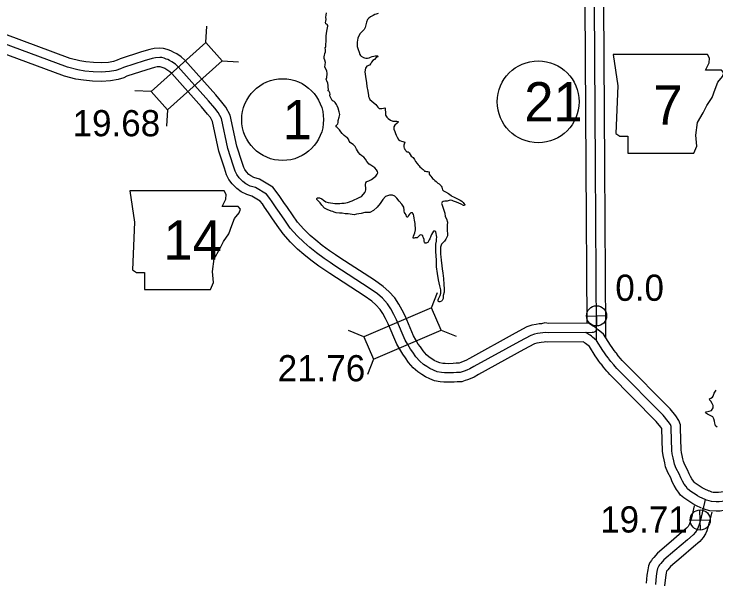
# Model space of a CAD drawing. Extents: x -83719 to 153526, y -11835 to 11446.
# Drawn here: x 12637.1 to 13014.8, y 786.4 to 1092.3 of the extents above; entities that cross this region are included whole.
import ezdxf

# ---------------------------------------------------------------- set-up
doc = ezdxf.new("R2010")
doc.units = 0
for name, color, linetype in [('Level 10', 7, 'Continuous'), ('Level 11', 7, 'Continuous'), ('Level 20', 7, 'Continuous'), ('Level 21', 7, 'Continuous'), ('Level 25', 7, 'Continuous'), ('Level 26', 7, 'Continuous'), ('Level 27', 7, 'Continuous'), ('Level 58', 7, 'Continuous'), ('Level 59', 7, 'Continuous'), ('Level 9', 7, 'Continuous')]:
    doc.layers.add(name, color=color, linetype=linetype)

msp = doc.modelspace()

# ---------------------------------------------------------------- linework, layer by layer
at = {"layer": 'Level 10'}
for points in [[(13003.14, 827.87), (13001.61, 821.45), (13001, 819.34), (13000.6, 818.23), (13000.29, 817.53), (12999.81, 816.75), (12999.02, 815.83), (12996.22, 813.48), (12989.51, 807.7), (12983.37, 802.36), (12981.33, 800.13), (12980.53, 799.17), (12980.1, 798.57), (12979.33, 797.46), (12978.46, 795.56), (12978.16, 793.41), (12977.72, 790.67), (12977.27, 786.24)], [(13012.61, 824.46), (13011.28, 818.9), (13010.51, 816.24), (13009.89, 814.53), (13009.17, 812.88), (13007.91, 810.83), (13006.08, 808.69), (13002.7, 805.86), (12996.06, 800.14), (12990.36, 795.19), (12988.87, 793.55), (12988.43, 793.03), (12988.27, 792.81), (12988.15, 792.63), (12988.05, 791.93), (12987.64, 789.38), (12987.18, 784.91)]]:
    msp.add_lwpolyline(points, dxfattribs=at)
at = {"layer": 'Level 11'}
for points in [[(12945.58, 926.21), (12945.03, 1010.5), (12944.44, 1097.71)], [(12955.58, 918.55), (12955.61, 922.26), (12955.03, 1010.56), (12954.44, 1097.8)], [(12946.22, 926.07), (12924.87, 925.96), (12922.79, 926.24), (12920.98, 925.82), (12919.66, 925.76), (12918.02, 925.45), (12915.85, 925.08), (12913.12, 924.07), (12906.73, 920.73), (12882.14, 907.2), (12880.22, 906.08), (12878.8, 905.51), (12877.6, 905), (12876.66, 904.68), (12876.3, 904.56), (12875.01, 904.52), (12873.39, 904.39), (12871.05, 904.32), (12869.08, 904.4), (12867.89, 904.51), (12866.21, 904.84), (12864.86, 905.35), (12863.26, 906.12), (12861.93, 906.93), (12860.57, 907.85), (12859.09, 909.16), (12857.36, 911.16), (12855.78, 913.39), (12854.66, 914.88), (12853.33, 917.2), (12852.13, 919.27), (12847.52, 930.04), (12845.93, 933.08), (12844.27, 936.39), (12841.98, 939.73), (12838.82, 943.12), (12835.83, 945.79), (12831.12, 949.14), (12812.5, 961.16), (12810.02, 962.81), (12806.88, 964.96), (12802.99, 967.84), (12799.52, 970.66), (12796.51, 973.29), (12793.12, 976.6), (12789.66, 980.42), (12786.88, 984.27), (12784.21, 988.34), (12782.36, 991.02), (12780.15, 994.26), (12778.79, 996.17), (12776.33, 999.3), (12769.18, 1003.56), (12766.15, 1004.49), (12764.56, 1005.31), (12763.55, 1006.05), (12762.15, 1007.47), (12761.32, 1008.64), (12760.74, 1009.78), (12759.84, 1012.55), (12757.02, 1021.28), (12753.41, 1037.9), (12751.12, 1042.25), (12748.96, 1044.84), (12745.63, 1048.89), (12729.02, 1067.48), (12727.03, 1069.24), (12724.66, 1070.83), (12723.16, 1071.72), (12721.84, 1072.41), (12720.62, 1072.84), (12719.44, 1073.26), (12717.58, 1073.83), (12715.65, 1073.99), (12712.49, 1073.75), (12710.22, 1073.17), (12705.69, 1071.99), (12694.31, 1068.21), (12692.57, 1067.45), (12690.62, 1066.81), (12687.9, 1066.31), (12684.12, 1066.1), (12679.95, 1066.24), (12675.82, 1066.64), (12672.48, 1067.18), (12667.31, 1068.47), (12632.23, 1081.43)], [(12943.47, 916.06), (12924.21, 915.95), (12923.27, 916.08), (12922.35, 915.86), (12920.81, 915.8), (12919.79, 915.6), (12918.43, 915.38), (12917.19, 914.92), (12911.47, 911.92), (12887.07, 898.5), (12884.64, 897.08), (12882.61, 896.26), (12881.16, 895.65), (12879.85, 895.2), (12878.08, 894.62), (12875.57, 894.53), (12873.93, 894.4), (12870.99, 894.31), (12868.42, 894.42), (12866.47, 894.6), (12863.46, 895.19), (12860.92, 896.15), (12858.48, 897.32), (12856.51, 898.52), (12854.42, 899.94), (12851.97, 902.11), (12849.48, 904.98), (12847.7, 907.5), (12846.29, 909.37), (12844.67, 912.21), (12843.18, 914.77), (12838.47, 925.75), (12837.02, 928.53), (12835.64, 931.3), (12834.16, 933.45), (12831.82, 935.97), (12829.58, 937.96), (12825.51, 940.87), (12807.01, 952.8), (12804.42, 954.53), (12801.08, 956.81), (12796.85, 959.94), (12793.08, 963.01), (12789.72, 965.94), (12785.91, 969.66), (12781.88, 974.12), (12778.65, 978.59), (12775.9, 982.77), (12774.12, 985.37), (12771.95, 988.54), (12770.77, 990.19), (12769.61, 991.67), (12765.1, 994.36), (12762.36, 995.2), (12759.3, 996.77), (12757, 998.45), (12754.46, 1001.03), (12752.75, 1003.43), (12751.47, 1005.93), (12750.33, 1009.47), (12747.36, 1018.67), (12743.93, 1034.45), (12742.77, 1036.65), (12741.25, 1038.47), (12738.03, 1042.39), (12721.97, 1060.37), (12720.91, 1061.3), (12719.3, 1062.38), (12718.3, 1062.98), (12717.87, 1063.2), (12717.28, 1063.41), (12716.3, 1063.76), (12715.68, 1063.95), (12715.61, 1063.95), (12714.1, 1063.84), (12712.72, 1063.49), (12708.54, 1062.39), (12697.89, 1058.86), (12696.12, 1058.09), (12693.1, 1057.1), (12689.1, 1056.36), (12684.22, 1056.09), (12679.3, 1056.26), (12674.54, 1056.71), (12670.46, 1057.38), (12664.36, 1058.9), (12628.71, 1072.07)], [(12954.37, 920.16), (12951.49, 922.56), (12950.95, 922.96), (12950.25, 923.55), (12949.09, 924.34), (12948.49, 924.68), (12946.22, 926.07)], [(13011.19, 835.81), (13008.45, 837.07), (13007.49, 837.58), (13006.34, 838.33), (13004.7, 839.41), (13003.73, 840.07), (13003.38, 840.39), (13002.79, 841.23), (13001.93, 842.35), (13001.14, 843.66), (13000.41, 845.08), (12999.52, 847.18), (12998.01, 850.02), (12997.36, 851.7), (12997.06, 853.15), (12996.65, 854.91), (12996.25, 856.65), (12996.11, 857.93), (12995.77, 869.68), (12995.68, 871.48), (12994.93, 873.85), (12993.18, 876.31), (12990.16, 879.98), (12965.21, 905.11), (12964.45, 906.07), (12963.52, 907.07), (12962.17, 908.6), (12961.25, 909.9), (12960.92, 910.34), (12960.04, 911.49), (12959.03, 913.04), (12958.09, 914.31), (12954.37, 920.16)], [(12946.72, 913.52), (12945.32, 914.68), (12944.71, 915.13), (12944.19, 915.58), (12943.8, 915.84), (12943.47, 916.03)], [(13006.99, 826.73), (13004.01, 828.11), (13002.41, 828.96), (13000.87, 829.96), (12999.13, 831.1), (12997.53, 832.2), (12995.84, 833.72), (12994.72, 835.32), (12993.67, 836.7), (12992.41, 838.76), (12991.34, 840.85), (12990.49, 842.87), (12988.9, 845.85), (12987.73, 848.88), (12987.29, 851.02), (12986.91, 852.65), (12986.37, 854.96), (12986.12, 857.23), (12985.78, 869.3), (12985.77, 869.48), (12985.23, 870.23), (12982.73, 873.27), (12957.74, 898.45), (12956.87, 899.54), (12956.1, 900.37), (12954.31, 902.39), (12953.18, 904), (12952.96, 904.28), (12951.87, 905.71), (12950.82, 907.33), (12949.84, 908.63), (12946.75, 913.5)], [(13059.61, 855.28), (13055.36, 854.72), (13053.77, 854.55), (13052.28, 854.3), (13050.67, 854), (13048.87, 853.37), (13047.08, 852.53), (13044.47, 851.19), (13041.68, 849.36), (13026.34, 838.59), (13024.94, 837.72), (13023.65, 836.95), (13022.69, 836.47), (13021.63, 836.05), (13020.8, 835.71), (13019.65, 835.53), (13017.57, 835.21), (13016.21, 835.04), (13015, 834.98), (13013.31, 835.1), (13012.68, 835.28), (13011.52, 835.72), (13010.72, 836)], [(13058.86, 845.1), (13056.54, 844.79), (13055.14, 844.64), (13054.03, 844.45), (13053.25, 844.31), (13052.65, 844.1), (13051.47, 843.55), (13049.51, 842.54), (13047.29, 841.08), (13031.85, 830.24), (13030.14, 829.18), (13028.46, 828.17), (13026.77, 827.33), (13025.38, 826.78), (13023.49, 826), (13021.18, 825.65), (13018.94, 825.3), (13017.1, 825.08), (13014.91, 824.96), (13011.52, 825.21), (13009.53, 825.79), (13008.14, 826.31), (13007.46, 826.54)]]:
    msp.add_lwpolyline(points, dxfattribs=at)
at = {"layer": 'Level 20'}
for p, q in [((12740.39, 1076.98), (12740.88, 1085.77)), ((12749.18, 1067.14), (12757.97, 1066.64)), ((12710.85, 1050.6), (12702.07, 1051.09)), ((12719.65, 1040.75), (12719.15, 1031.97)), ((12861.73, 934.43), (12865, 942.6)), ((12825.34, 918.82), (12817.17, 922.09)), ((12866.94, 922.3), (12875.11, 919.03)), ((12830.54, 906.69), (12827.27, 898.52))]:
    msp.add_line(p, q, dxfattribs=at)
for points in [[(12719.65, 1040.75), (12749.18, 1067.14), (12740.39, 1076.98), (12710.85, 1050.6)], [(12861.73, 934.43), (12825.34, 918.82), (12830.54, 906.69), (12866.94, 922.3)]]:
    msp.add_lwpolyline(points, close=True, dxfattribs=at)
at = {"layer": 'Level 21'}
for points in [[(12959.52, 1070.58), (12962.06, 1053.66), (12960.93, 1028), (12963.19, 1026.59), (12967.42, 1026.59), (12967.42, 1017.57), (13002.94, 1017.57), (13004.63, 1021.23), (13004.07, 1027.15), (13004.92, 1033.92), (13008.02, 1039.28), (13009.99, 1043.22), (13012.81, 1047.45), (13014.5, 1051.97), (13015.91, 1055.63), (13018.45, 1058.73), (13019.01, 1060.71), (13017.89, 1062.12), (13009.15, 1062.12), (13011.12, 1066.06), (13011.4, 1068.6), (13010.23, 1070.55)], [(12699.42, 997.3), (12701.96, 980.38), (12700.83, 954.72), (12703.09, 953.31), (12707.32, 953.31), (12707.32, 944.29), (12742.84, 944.29), (12744.54, 947.96), (12743.97, 953.88), (12744.82, 960.64), (12747.92, 966), (12749.89, 969.95), (12752.71, 974.18), (12754.4, 978.69), (12755.81, 982.36), (12758.35, 985.46), (12758.92, 987.43), (12757.79, 988.84), (12749.05, 988.84), (12751.02, 992.79), (12751.3, 995.33), (12750.13, 997.28)]]:
    msp.add_lwpolyline(points, close=True, dxfattribs=at)
at = {"layer": 'Level 26'}
for p, q in [((12950.73, 924.6), (12950.48, 935.45)), ((12945.18, 929.9), (12956.03, 930.15)), ((13006.5, 814.84), (13006.25, 825.69)), ((13000.95, 820.14), (13011.8, 820.39))]:
    msp.add_line(p, q, dxfattribs=at)
for centre in [(12950.6, 930.02), (13006.38, 820.27)]:
    msp.add_circle(centre, 5.43, dxfattribs=at)
at = {"layer": 'Level 27'}
for centre in [(12919.18, 1045.13), (12781.67, 1035.55)]:
    msp.add_circle(centre, 22, dxfattribs=at)
at = {"layer": 'Level 59'}
for points in [[(12950.57, 916.82), (12950.61, 922.26), (12950.03, 1010.53), (12949.44, 1097.76)], [(12944.82, 921.06), (12924.54, 920.95), (12923.03, 921.16), (12921.67, 920.84), (12920.23, 920.78), (12918.9, 920.53), (12917.14, 920.23), (12915.15, 919.49), (12909.1, 916.32), (12884.61, 902.85), (12882.43, 901.58), (12880.71, 900.88), (12879.38, 900.33), (12878.25, 899.94), (12877.19, 899.59), (12875.29, 899.52), (12873.66, 899.4), (12871.02, 899.32), (12868.75, 899.41), (12867.18, 899.55), (12864.84, 900.01), (12862.89, 900.75), (12860.87, 901.72), (12859.22, 902.72), (12857.5, 903.9), (12855.53, 905.63), (12853.42, 908.07), (12851.74, 910.44), (12850.48, 912.13), (12849, 914.7), (12847.66, 917.02), (12842.99, 927.89), (12841.48, 930.8), (12839.95, 933.85), (12838.07, 936.59), (12835.32, 939.55), (12832.71, 941.87), (12828.31, 945), (12809.75, 956.98), (12807.22, 958.67), (12803.98, 960.89), (12799.92, 963.89), (12796.3, 966.83), (12793.11, 969.62), (12789.51, 973.13), (12785.77, 977.27), (12782.76, 981.43), (12780.05, 985.56), (12778.24, 988.2), (12776.05, 991.4), (12774.78, 993.18), (12772.97, 995.49), (12767.14, 998.96), (12764.25, 999.85), (12761.93, 1001.04), (12760.28, 1002.25), (12758.3, 1004.25), (12757.04, 1006.03), (12756.11, 1007.85), (12755.08, 1011.01), (12752.19, 1019.97), (12748.67, 1036.17), (12746.95, 1039.45), (12745.1, 1041.66), (12741.83, 1045.64), (12725.5, 1063.93), (12723.97, 1065.27), (12721.98, 1066.61), (12720.73, 1067.35), (12719.85, 1067.81), (12718.95, 1068.12), (12717.87, 1068.51), (12716.63, 1068.89), (12715.63, 1068.97), (12713.3, 1068.8), (12711.47, 1068.33), (12707.12, 1067.19), (12696.1, 1063.53), (12694.35, 1062.77), (12691.86, 1061.96), (12688.5, 1061.33), (12684.17, 1061.09), (12679.63, 1061.25), (12675.18, 1061.68), (12671.47, 1062.28), (12665.84, 1063.69), (12630.47, 1076.75)], [(12944.82, 921.06), (12948.19, 921.19), (12948.89, 921.23), (12949.42, 921.48), (12949.78, 921.65), (12950.28, 922.02), (12950.61, 922.26), (12950.9, 922.54)], [(12950.57, 916.82), (12948.4, 918.62), (12947.83, 919.04), (12947.22, 919.57), (12946.44, 920.09), (12945.94, 920.38), (12944.82, 921.06)], [(13009.09, 831.27), (13006.23, 832.59), (13004.95, 833.27), (13003.6, 834.15), (13001.91, 835.26), (13000.63, 836.13), (12999.61, 837.05), (12998.76, 838.27), (12997.8, 839.53), (12996.77, 841.21), (12995.87, 842.97), (12995, 845.02), (12993.45, 847.93), (12992.54, 850.29), (12992.18, 852.08), (12991.78, 853.78), (12991.31, 855.81), (12991.11, 857.58), (12990.77, 869.49), (12990.72, 870.59), (12990.4, 871.59), (12989.2, 873.27), (12986.44, 876.63), (12961.48, 901.78), (12960.66, 902.8), (12959.81, 903.72), (12958.24, 905.5), (12957.22, 906.95), (12956.94, 907.31), (12955.95, 908.6), (12954.92, 910.18), (12953.97, 911.47), (12950.57, 916.82)], [(13059.83, 850.27), (13055.95, 849.76), (13054.45, 849.6), (13053.16, 849.38), (13051.96, 849.15), (13050.76, 848.73), (13049.28, 848.04), (13046.99, 846.87), (13044.49, 845.22), (13029.09, 834.41), (13027.54, 833.45), (13026.05, 832.56), (13024.73, 831.9), (13023.5, 831.41), (13022.15, 830.86), (13020.42, 830.59), (13018.25, 830.26), (13016.65, 830.06), (13014.95, 829.97), (13012.41, 830.16), (13011.11, 830.54), (13009.83, 831.01), (13009.09, 831.27)], [(13009.09, 831.27), (13006.45, 820.17), (13005.76, 817.79), (13005.25, 816.38), (13004.73, 815.2), (13003.86, 813.79), (13002.55, 812.26), (12999.46, 809.67), (12992.78, 803.92), (12986.87, 798.78), (12985.1, 796.84), (12984.48, 796.1), (12984.19, 795.69), (12983.7, 794.98), (12983.31, 794.14), (12983.1, 792.67), (12982.68, 790.02), (12982.23, 785.58)]]:
    msp.add_lwpolyline(points, dxfattribs=at)
at = {"layer": 'Level 9'}
for points in [[(12810.57, 1032.35), (12810.83, 1032.68), (12811.36, 1033.26), (12811.54, 1034), (12811.5, 1034.53), (12811.56, 1035.13), (12812.09, 1036.81), (12812.47, 1038.22), (12812.11, 1039.82), (12811.48, 1041.64), (12811.02, 1042.87), (12810.67, 1043.7), (12809.99, 1044.66), (12809.68, 1044.95), (12809.31, 1045.21), (12808.84, 1045.44), (12808.4, 1045.8), (12807.95, 1046.49), (12807.61, 1047.19), (12806.99, 1048.31), (12807.11, 1048.75), (12807.31, 1049.18), (12807.13, 1049.98), (12806.89, 1050.38), (12806.61, 1050.71), (12806.24, 1051.1), (12806.36, 1051.84), (12806.24, 1052.74), (12806.19, 1053.91), (12806, 1055.07), (12805.48, 1056.4), (12805.21, 1056.73), (12805.03, 1057.33), (12805.41, 1058.27), (12805.44, 1058.8), (12805.62, 1059.67), (12805.71, 1060.61), (12805.52, 1061.67), (12805.07, 1062.57), (12804.28, 1063.66), (12804.49, 1065.23), (12804.64, 1066.3), (12804.35, 1067.56), (12803.93, 1068.46), (12804.05, 1069.63), (12804.21, 1070.1), (12804.45, 1071.17), (12804.64, 1072.04), (12804.79, 1072.88), (12804.6, 1074.28), (12804.83, 1074.42), (12804.89, 1076.49), (12805.01, 1077.22), (12805.05, 1078.79), (12805.12, 1080.53), (12805.27, 1081.9), (12805.51, 1083.04), (12805.7, 1084.08), (12805.81, 1084.92), (12805.97, 1085.79), (12805.96, 1086.19), (12805.65, 1086.72), (12805.41, 1086.81), (12804.94, 1087.07), (12804.67, 1087.7), (12804.82, 1088.44), (12805, 1089.44), (12804.98, 1090.64), (12805, 1091.71), (12805.31, 1092.99)], [(12833.04, 1092.62), (12832.05, 1092.2), (12831.28, 1092.02), (12830.39, 1091.61), (12829, 1090.78), (12827.98, 1090.07), (12827.36, 1089.29), (12826.72, 1087.94), (12826.41, 1086.47), (12826.14, 1084.99), (12825.55, 1083.98), (12824.21, 1082.76), (12823.22, 1081.7), (12822.06, 1079.25), (12821.92, 1078.24), (12821.83, 1077.21), (12821.69, 1075.94), (12821.71, 1074.83), (12822.37, 1073.31), (12822.86, 1071.82), (12823.22, 1070.55), (12823.49, 1069.99), (12823.9, 1069.73), (12825.15, 1068.95), (12825.69, 1068.73), (12826.52, 1068.57), (12827.32, 1068.62), (12828.25, 1068.84), (12828.95, 1069.11), (12829.78, 1069.4), (12830.81, 1069.71), (12831.54, 1069.83), (12832.64, 1069.88), (12832.81, 1069.58), (12832.62, 1069.18), (12832.06, 1068.87), (12831.01, 1067.91), (12830.25, 1067.33), (12829.56, 1066.35), (12829.08, 1065.64), (12828.32, 1064.86), (12826.9, 1064.21), (12826.18, 1063.26), (12825.98, 1061.15), (12826.26, 1058.75), (12826.72, 1055.39), (12827.02, 1053.32), (12827.5, 1050.86), (12827.94, 1048.43), (12827.95, 1047.96), (12828.2, 1047.17), (12828.51, 1046.4), (12829.59, 1045.55), (12830.71, 1044.6), (12831.76, 1043.59), (12832.82, 1042.3), (12833.37, 1041.68), (12833.67, 1041.52), (12834.07, 1041.46), (12834.97, 1041.47), (12835.97, 1041.69), (12836.6, 1041.87), (12836.84, 1041.67), (12836.85, 1040.97), (12836.94, 1039.33), (12837.1, 1037.94), (12837.75, 1036.91), (12838.5, 1036.09), (12839.69, 1035.21), (12840.9, 1034.69), (12841.86, 1034.74), (12843.03, 1034.7), (12843.9, 1034.54)], [(12846.84, 988.52), (12845.88, 990.01), (12844.38, 991.75), (12843.09, 993.36), (12842.1, 994.38), (12840.85, 995), (12839.15, 994.97), (12836.93, 994.13), (12835.62, 992.57), (12834.06, 990.44), (12832.56, 988.45), (12830.56, 986.61), (12828.57, 985.67), (12825.97, 985.53), (12823.94, 985.06), (12821.48, 984.69), (12820.15, 984.43), (12819.11, 984.61), (12816.9, 984.94), (12815.24, 984.91), (12813.7, 985.16), (12812.29, 985.27), (12810.39, 985.43), (12809.35, 985.75), (12808.61, 986.07), (12807.8, 986.36), (12805.68, 987.29), (12804.21, 987.93), (12802.74, 989.51), (12801.89, 990.8), (12800.49, 992.18), (12800.09, 992.64), (12800.01, 993), (12800.17, 993.54), (12800.44, 993.55), (12801.54, 993.46), (12802.75, 992.88), (12803.66, 992.16), (12804.88, 991.42), (12806.22, 991.07), (12807.46, 990.86), (12808.66, 990.68), (12809.77, 990.5), (12811.07, 990.42), (12812.5, 990.51), (12813.57, 990.56), (12814.77, 990.58), (12816.53, 991.05), (12819.12, 991.89), (12822.89, 993.62), (12824.08, 994.28), (12825.16, 995.47), (12825.85, 996.35), (12826.24, 996.99), (12826.42, 997.79), (12826.42, 998.22), (12826.37, 999.02), (12826.19, 999.86), (12826.34, 1000.73), (12826.49, 1001.56), (12826.75, 1002.07), (12827.05, 1002.31), (12827.97, 1002.69), (12829.43, 1003.35), (12831.11, 1004.55), (12831.8, 1005.13), (12832.45, 1006.14), (12832.87, 1006.95), (12832.76, 1007.61), (12832.14, 1008.5), (12831.22, 1009.56), (12830.28, 1010.31), (12829.16, 1010.99), (12828.25, 1011.51), (12826.89, 1013.06), (12826.3, 1014.21), (12825.32, 1015.33), (12824.3, 1016.08), (12823.32, 1016.77), (12822.4, 1017.85), (12821.47, 1019.74), (12820.64, 1021.1), (12819.59, 1022.25), (12818.68, 1022.7), (12818.07, 1023.16), (12817.52, 1023.98), (12817.07, 1025.01), (12816.36, 1025.93), (12815.65, 1026.32), (12814.8, 1026.97), (12814.19, 1027.5), (12813.72, 1028.02), (12812.97, 1028.98), (12812.55, 1029.57), (12812.18, 1030.14), (12811.63, 1030.83), (12811.12, 1031.19), (12810.96, 1031.32), (12810.48, 1031.64), (12810.35, 1031.77), (12810.57, 1032.35)], [(12843.9, 1034.54), (12843.97, 1034.28), (12843.35, 1033.7), (12842.1, 1032.61), (12841.45, 1031.6), (12841.44, 1030.33), (12842.03, 1029.07), (12842.48, 1028.11), (12842.73, 1027.18), (12843.25, 1026.19), (12844, 1024.8), (12844.75, 1024.24), (12845.66, 1023.89), (12846.39, 1023.8), (12847.5, 1023.49), (12847.28, 1022.85), (12846.96, 1021.81), (12846.91, 1020.97), (12847.09, 1020.28), (12847.12, 1020.14), (12847.16, 1019.98), (12847.43, 1019.48), (12847.98, 1018.89), (12848.18, 1018.56), (12848.72, 1018.27), (12849.19, 1018.14), (12849.74, 1017.68), (12850.9, 1015.83), (12851.88, 1015.11), (12852.6, 1014.16), (12853.15, 1012.97), (12853.97, 1012.01), (12854.52, 1011.25), (12855.1, 1010.66), (12855.51, 1010.1), (12856.45, 1009.42), (12856.83, 1009.05), (12857.2, 1008.66), (12857.74, 1008.1), (12858.05, 1007.91), (12858.52, 1007.75), (12859.09, 1007.69), (12859.72, 1007.63), (12860.46, 1007.48), (12860.6, 1007.22), (12860.5, 1006.81), (12860.51, 1006.15), (12861.03, 1005.49), (12861.37, 1005.16), (12861.95, 1004.43), (12862.32, 1003.97), (12862.9, 1003.48), (12863.61, 1002.83), (12864.19, 1002.27), (12864.73, 1001.74), (12865.17, 1001.42), (12865.88, 1000.96), (12866.49, 1000.54), (12866.72, 1000.21), (12866.97, 999.78), (12867.24, 999.18), (12867.46, 998.45), (12867.77, 997.72), (12868.31, 997.2), (12869.29, 996.71), (12870.87, 995.9), (12871.68, 995.28), (12872.36, 994.79), (12872.8, 994.47), (12873.61, 993.95), (12874.28, 993.69), (12875.73, 992.88), (12877.24, 992.21), (12878.15, 991.69), (12878.73, 991.06), (12879.24, 990.47), (12879.69, 989.71), (12879.59, 989.41), (12879.03, 989.43), (12877.81, 990.04), (12876.47, 990.62), (12875.16, 991.2), (12874.22, 991.52), (12873.55, 991.78), (12872.81, 992.03), (12871.9, 992.28), (12871.27, 992.07), (12870.81, 991.96), (12870.18, 991.79), (12868.87, 991.73), (12868.11, 991.55), (12867.48, 991.21), (12867.23, 990.5), (12867.3, 990), (12867.69, 988.94), (12868.99, 985.32), (12869.15, 983.45), (12869.91, 982.2), (12870.31, 980.44), (12870.17, 978.76), (12870.12, 976.09)], [(12870.12, 976.09), (12870.29, 973.93), (12870.37, 973.06), (12869.56, 971.34), (12868.68, 970.26), (12867.14, 968.63), (12866.67, 967.05), (12866.61, 964.85), (12866.57, 963.11), (12866.73, 961.88), (12866.93, 959.81), (12867.09, 958.55), (12867.47, 955.38), (12867.82, 952.98), (12868.17, 950.05), (12868.39, 946.82), (12868.5, 944.61), (12868.53, 942.85), (12868.13, 941), (12868.08, 939.97), (12867.99, 939.33), (12867.7, 938.59), (12867.51, 938.22), (12867.08, 937.85), (12866.22, 937.6), (12865.95, 937.63), (12865.58, 937.79), (12865.34, 937.95), (12865.3, 938.72), (12865.49, 939.22), (12865.88, 939.9), (12866.46, 941.04), (12866.73, 942.31), (12866.74, 943.98), (12866.3, 946.25), (12865.61, 949.34), (12864.98, 952.87), (12864.52, 956.43), (12864.49, 959.94), (12864.14, 964.64), (12864.07, 966.68), (12864.17, 968.55), (12864.38, 970.15), (12864.53, 971.29), (12864.61, 972.26), (12864.53, 973.29), (12864.31, 974.36), (12864.03, 975.15), (12863.55, 975.55), (12862.92, 975.5), (12862.33, 974.76), (12861.75, 973.85), (12861.39, 972.97), (12860.92, 971.5), (12860.53, 970.92), (12860.14, 970.11), (12859.72, 969.51), (12859.32, 969.27), (12858.83, 969.12), (12858.39, 969.18), (12857.92, 969.61), (12857.88, 970.01), (12857.76, 971.04), (12857.54, 971.94), (12857.19, 972.77), (12857.02, 973.07), (12856.62, 973.36), (12855.81, 973.58), (12855.41, 973.41), (12854.95, 972.93), (12854.6, 972.49), (12854.27, 972.12), (12854.04, 972.01), (12852.97, 972), (12852.47, 971.89), (12852.17, 971.75), (12851.94, 971.85), (12851.93, 972.11), (12852.12, 972.88), (12852.79, 974.7), (12853.09, 976.31), (12853.04, 979.64), (12852.7, 981.47), (12852.42, 982.64), (12852.26, 983.84), (12852.08, 984.54), (12851.81, 985.13), (12851.47, 985.39), (12850.7, 985.41), (12849.94, 984.8), (12849.46, 983.92), (12849.23, 983.49), (12848.91, 983.05), (12848.7, 983.04), (12848.33, 983.37), (12848.05, 984.3), (12847.67, 985.09), (12847.26, 985.62), (12847.01, 986.32), (12846.97, 986.82), (12846.84, 988.52)], [(13015.47, 870.24), (13014.64, 870.95), (13014.19, 872.37), (13013.99, 873.43), (13013.74, 874.66), (13013.1, 875.74), (13012.11, 876.34), (13010.99, 876.87), (13010.25, 877.24), (13009.8, 877.49), (13009.25, 877.88), (13009.54, 878.39), (13011.13, 878.74), (13012.41, 879.12), (13013.36, 880.59), (13013.26, 881.76), (13012.85, 882.92), (13012.04, 884.12), (13011.48, 884.74), (13011.46, 885.34), (13012.07, 885.83), (13012.92, 886.36), (13013.27, 886.84), (13013.46, 887.28), (13013.45, 887.45), (13013.88, 888.5), (13014.89, 890.14)]]:
    msp.add_lwpolyline(points, dxfattribs=at)

# ---------------------------------------------------------------- texts
at = {"layer": 'Level 21'}
for s, p in [('7', (12981.17, 1032.81)), ('14', (12717.53, 960.2))]:
    msp.add_text(s, height=21.12, dxfattribs=at).set_placement(p)
at = {"layer": 'Level 25'}
for s, p in [('0.0', (12960.69, 938.12)), ('19.71', (12952.54, 813.55))]:
    msp.add_text(s, height=14.08, dxfattribs=at).set_placement(p)
at = {"layer": 'Level 27'}
for s, p in [('21', (12911.7, 1034.57)), ('1', (12781.67, 1024.99))]:
    msp.add_text(s, height=21.12, dxfattribs=at).set_placement(p)
at = {"layer": 'Level 58'}
for s, p in [('19.68', (12668.64, 1026.59)), ('21.76', (12779.01, 894.85))]:
    msp.add_text(s, height=14.08, dxfattribs=at).set_placement(p)

doc.saveas('drawing.dxf')
